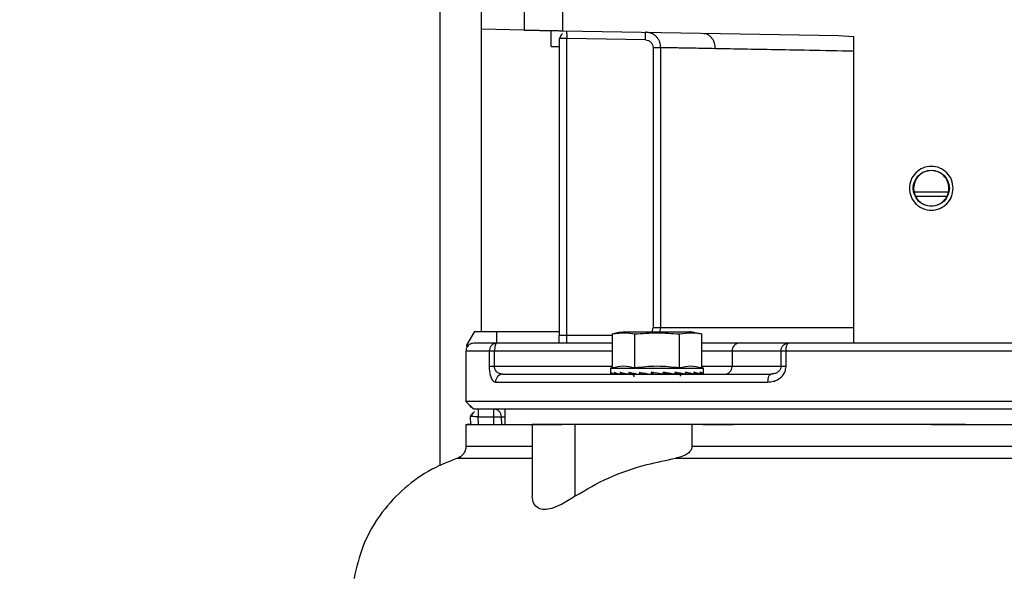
# Model space of a CAD drawing. Header units: inches. Extents: x 170 to 312, y 215 to 248.
# Tile 536 of 557: x 275.013 to 275.325, y 243.801 to 243.978. Entities that reach past the tile are written whole.
import ezdxf

# ---------------------------------------------------------------- set-up
doc = ezdxf.new("R2010")
doc.units = ezdxf.units.IN
doc.header["$LTSCALE"] = 0.25
doc.header["$MEASUREMENT"] = 0
doc.layers.add('ANNOTATIONS', color=1, linetype='Continuous')
doc.layers.add('STANDARD MOTOR LH', color=7, linetype='Continuous')
doc.styles.add('ARIAL', font='arial.ttf', dxfattribs={"height": 0.09375})
doc.dimstyles.new('STANDARD$0', dxfattribs={"dimtxt": 0.09375, "dimasz": 0.09375, "dimexe": 0.03125, "dimexo": 0.046875, "dimgap": 0.09, "dimtad": 0, "dimtih": 1, "dimtoh": 1, "dimdec": 4, "dimzin": 0, "dimdsep": 46, "dimtxsty": 'ARIAL', "dimcen": 0.09, "dimadec": 0, "dimazin": 0, "dimtfac": 1, "dimtdec": 4, "dimtofl": 0, "dimtmove": 0, "dimatfit": 1, "dimfxl": 1, "dimtolj": 1, "dimtzin": 0, "dimarcsym": 0})

# ---------------------------------------------------------------- blocks, each defined once
blk = doc.blocks.new('*D95')
at = {"layer": 'ANNOTATIONS', "color": 0, "lineweight": -2, "transparency": 16777216}
for p, q in [((274.8910447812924, 244.6685519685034), (274.8910447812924, 245.2761724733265)), ((276.0917321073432, 243.2752990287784), (276.0917321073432, 245.2761724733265)), ((274.9847947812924, 245.2449224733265), (275.3102923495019, 245.2449224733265)), ((275.9979821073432, 245.2449224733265), (275.6724845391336, 245.2449224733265))]:
    blk.add_line(p, q, dxfattribs=at)
at = {"layer": 'ANNOTATIONS', "color": 0, "transparency": 16777216}
for points in [[(274.9847947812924, 245.2605474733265), (274.9847947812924, 245.2292974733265), (274.8910447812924, 245.2449224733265)], [(275.9979821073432, 245.2605474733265), (275.9979821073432, 245.2292974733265), (276.0917321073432, 245.2449224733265)]]:
    blk.add_solid(points, dxfattribs=at)
at = {"layer": 'defpoints', "color": 0, "transparency": 16777216}
for p in [(274.8910447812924, 245.2449224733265), (274.8910447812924, 244.6216769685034), (276.0917321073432, 243.2284240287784)]:
    blk.add_point(p, dxfattribs=at)
at = {"layer": 'ANNOTATIONS', "color": 0, "transparency": 16777216, "insert": (275.4913884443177, 245.2449224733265), "char_height": 0.09375, "attachment_point": 5, "style": 'ARIAL'}
blk.add_mtext('\\A1;20"', dxfattribs=at)
blk = doc.blocks.new('*D96')
at = {"layer": 'ANNOTATIONS', "color": 0, "lineweight": -2, "transparency": 16777216}
for p, q in [((275.0292320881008, 244.2732890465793), (275.0292320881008, 244.8424586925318)), ((276.0917321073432, 243.2752990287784), (276.0917321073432, 244.8424586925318)), ((275.1229820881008, 244.8112086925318), (275.2753721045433, 244.8112086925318)), ((275.9979821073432, 244.8112086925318), (275.8455920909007, 244.8112086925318))]:
    blk.add_line(p, q, dxfattribs=at)
at = {"layer": 'ANNOTATIONS', "color": 0, "transparency": 16777216}
for points in [[(275.1229820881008, 244.8268336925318), (275.1229820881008, 244.7955836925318), (275.0292320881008, 244.8112086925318)], [(275.9979821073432, 244.8268336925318), (275.9979821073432, 244.7955836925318), (276.0917321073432, 244.8112086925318)]]:
    blk.add_solid(points, dxfattribs=at)
at = {"layer": 'defpoints', "color": 0, "transparency": 16777216}
for p in [(276.0917321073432, 244.8112086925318), (275.0292320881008, 244.2264140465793), (276.0917321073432, 243.2284240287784)]:
    blk.add_point(p, dxfattribs=at)
at = {"layer": 'ANNOTATIONS', "color": 0, "transparency": 16777216, "insert": (275.560482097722, 244.8112086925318), "char_height": 0.09375, "attachment_point": 5, "style": 'ARIAL'}
blk.add_mtext('\\A1;17 3/8"', dxfattribs=at)

msp = doc.modelspace()

# ---------------------------------------------------------------- linework, layer by layer
at = {"layer": 'STANDARD MOTOR LH'}
for p, q in [((275.159147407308, 243.8788919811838), (275.159147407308, 244.2914840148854)), ((275.1460445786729, 243.836277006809), (275.1460445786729, 244.1346745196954)), ((275.1726809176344, 243.9810077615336), (275.1726809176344, 243.9746507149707)), ((275.1849840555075, 243.9744359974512), (275.1849840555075, 243.9810077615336)), ((275.1726809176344, 243.9746507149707), (275.159147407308, 243.9748865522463)), ((275.1839393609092, 243.9719532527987), (275.1837537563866, 243.9719532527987)), ((275.1837537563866, 243.9719532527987), (275.1837537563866, 243.8776611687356)), ((275.1849840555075, 243.9744359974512), (275.2724222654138, 243.9729095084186)), ((275.1862143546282, 243.8752007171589), (275.1862143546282, 243.9719532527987)), ((275.2111633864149, 243.9715179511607), (275.1862143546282, 243.9719532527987)), ((275.2724222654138, 243.9729095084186), (275.2772576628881, 243.9726062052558)), ((275.2772576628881, 243.8754271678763), (275.2772576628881, 243.9726062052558)), ((275.1812930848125, 243.9694493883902), (275.1837537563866, 243.9694065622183)), ((275.2160414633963, 243.969057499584), (275.2135893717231, 243.969057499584)), ((275.2135893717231, 243.969057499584), (275.2135893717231, 243.8801222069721)), ((275.2160414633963, 243.8801222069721), (275.2160414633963, 243.969057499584)), ((275.3073204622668, 243.923183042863), (275.296399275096, 243.923183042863)), ((275.1569328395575, 243.8788919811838), (275.1544514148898, 243.8745935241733)), ((275.1569328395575, 243.8788919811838), (275.1837537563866, 243.8788919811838)), ((275.1640686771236, 243.8752007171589), (275.1640686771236, 243.8788919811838)), ((275.200661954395, 243.8781492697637), (275.200661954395, 243.8674761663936)), ((275.2044107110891, 243.8788315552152), (275.2253260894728, 243.8788315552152)), ((275.2077651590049, 243.8674761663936), (275.2077651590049, 243.8781492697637)), ((275.2772576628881, 243.8801222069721), (275.2135893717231, 243.8801222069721)), ((275.2157927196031, 243.8788315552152), (275.2160414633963, 243.8801222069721)), ((275.221971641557, 243.8674761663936), (275.221971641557, 243.8781492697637)), ((275.2290748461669, 243.8674761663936), (275.2290748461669, 243.8781492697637)), ((275.200661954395, 243.8752007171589), (275.1639448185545, 243.8752007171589)), ((275.200661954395, 243.8776611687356), (275.1837537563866, 243.8776611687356)), ((275.2565350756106, 243.8752007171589), (275.2410130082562, 243.8752007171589)), ((275.1542261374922, 243.8727402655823), (275.1542261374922, 243.8567461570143)), ((275.1616071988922, 243.8727402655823), (275.1542261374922, 243.8727402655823)), ((275.1544514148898, 243.8745935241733), (275.1544949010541, 243.8737645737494)), ((275.1544514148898, 243.8745935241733), (275.1550240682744, 243.8745935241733)), ((275.1616071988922, 243.8727402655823), (275.1616071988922, 243.8678187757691)), ((275.1633079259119, 243.8678187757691), (275.1633079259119, 243.8727402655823)), ((275.200661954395, 243.8727402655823), (275.1633079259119, 243.8727402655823)), ((275.2541582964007, 243.8727402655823), (275.2290748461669, 243.8727402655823)), ((275.2386362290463, 243.8727402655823), (275.2386362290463, 243.8678187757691)), ((275.2541582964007, 243.8727402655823), (275.2541582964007, 243.8678187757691)), ((275.347961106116, 243.8727402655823), (275.2557667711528, 243.8727402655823)), ((275.2557667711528, 243.8678187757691), (275.2557667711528, 243.8727402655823)), ((275.200661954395, 243.8678187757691), (275.1616071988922, 243.8678187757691)), ((275.1659223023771, 243.8653583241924), (275.1654563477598, 243.8654334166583)), ((275.200661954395, 243.8674761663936), (275.2001046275, 243.8673265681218)), ((275.2001046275, 243.8673265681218), (275.2001046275, 243.8657044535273)), ((275.2001046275, 243.8673265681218), (275.2296321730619, 243.8673265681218)), ((275.201126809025, 243.8654128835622), (275.2002259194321, 243.8653724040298)), ((275.2011301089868, 243.8654111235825), (275.2002359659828, 243.8653724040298)), ((275.2028523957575, 243.8654545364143), (275.2012137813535, 243.8653724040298)), ((275.20287901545, 243.8654463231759), (275.2012431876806, 243.8653724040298)), ((275.2052695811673, 243.8655032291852), (275.2031321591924, 243.8653724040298)), ((275.2053573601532, 243.865482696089), (275.2031789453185, 243.8653724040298)), ((275.2081560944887, 243.8655701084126), (275.2058503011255, 243.8653724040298)), ((275.2068713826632, 243.8654322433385), (275.205911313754, 243.8653724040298)), ((275.2109668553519, 243.8656622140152), (275.2091830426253, 243.8653724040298)), ((275.2109793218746, 243.8657167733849), (275.2109668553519, 243.8656622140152)), ((275.2109668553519, 243.8656622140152), (275.211781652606, 243.8655190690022)), ((275.2130574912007, 243.8660224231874), (275.2129031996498, 243.8653724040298)), ((275.2138156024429, 243.8655190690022), (275.2129720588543, 243.8656622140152)), ((275.2179551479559, 243.8655190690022), (275.2168402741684, 243.8657220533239)), ((275.2204826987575, 243.8653724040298), (275.2172246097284, 243.8656622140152)), ((275.2172246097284, 243.8656622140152), (275.2179551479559, 243.8655190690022)), ((275.2238254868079, 243.8653724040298), (275.2205283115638, 243.865578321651)), ((275.2212676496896, 243.8655190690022), (275.2211983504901, 243.8655366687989)), ((275.2212210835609, 243.8655349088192), (275.2212676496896, 243.8655190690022)), ((275.2238864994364, 243.8653724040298), (275.2238264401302, 243.8653776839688)), ((275.2265578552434, 243.8653724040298), (275.223851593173, 243.8655096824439)), ((275.2266046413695, 243.8653724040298), (275.2265582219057, 243.8653753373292)), ((275.2284936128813, 243.8653724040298), (275.226570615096, 243.8654598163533)), ((275.2285230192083, 243.8653724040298), (275.2284936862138, 243.8653735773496)), ((275.2295008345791, 243.8653724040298), (275.2284976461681, 243.8654164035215)), ((275.2557667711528, 243.8678187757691), (275.2290748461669, 243.8678187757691)), ((275.2296321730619, 243.8673265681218), (275.2290748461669, 243.8674761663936)), ((275.2295108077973, 243.8653724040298), (275.2295008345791, 243.8653729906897)), ((275.2296321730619, 243.8657044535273), (275.2296321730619, 243.8673265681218)), ((275.2505924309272, 243.865185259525), (275.2509103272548, 243.8653583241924)), ((275.2515274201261, 243.8654034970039), (275.2505933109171, 243.8651864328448)), ((275.2515076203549, 243.8654862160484), (275.2509103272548, 243.8653583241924)), ((275.163618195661, 243.8628978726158), (275.2500467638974, 243.8628978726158)), ((275.1542261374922, 243.8567461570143), (275.1566991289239, 243.8542733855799)), ((275.4495017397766, 243.8567461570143), (275.1542261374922, 243.8567461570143)), ((275.1564847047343, 243.8532273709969), (275.1558238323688, 243.8519437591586)), ((275.1630643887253, 243.8518246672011), (275.1630643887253, 243.8542857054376)), ((275.1641033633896, 243.8540674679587), (275.1640775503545, 243.8540674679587)), ((275.1641112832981, 243.8540645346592), (275.1640844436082, 243.8540639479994)), ((275.1665287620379, 243.8542862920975), (275.1665286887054, 243.8493648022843)), ((275.1557067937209, 243.8521355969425), (275.1556379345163, 243.8519537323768)), ((275.1557735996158, 243.8493653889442), (275.1556379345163, 243.8519537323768)), ((275.1581087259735, 243.8518246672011), (275.1630643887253, 243.8518246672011)), ((275.1582375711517, 243.8493653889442), (275.1581087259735, 243.8518246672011)), ((275.1631073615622, 243.8493653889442), (275.1630643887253, 243.8518246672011)), ((275.1655683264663, 243.8493653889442), (275.1655246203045, 243.851867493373)), ((275.1542255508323, 243.8493648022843), (275.1542254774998, 243.8424457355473)), ((275.1542255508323, 243.8493648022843), (275.1795952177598, 243.8493648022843)), ((275.1752345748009, 243.8493642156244), (275.1752344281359, 243.8266182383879)), ((275.3127532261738, 243.8493636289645), (275.1752345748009, 243.8493642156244)), ((275.1887680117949, 243.8493642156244), (275.1887678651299, 243.826617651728)), ((275.2259550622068, 243.8493636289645), (275.1887680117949, 243.8493642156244)), ((275.2259549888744, 243.8424445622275), (275.2259550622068, 243.8493636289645)), ((275.3132416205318, 243.8493630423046), (275.4490620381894, 243.8493630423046))]:
    msp.add_line(p, q, dxfattribs=at)
at = {"layer": 'STANDARD MOTOR LH', "flags": 128}
for points in [[(275.2111633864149, 243.9715179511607), (275.2111717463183, 243.9719978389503), (275.2111798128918, 243.9724595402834), (275.2111872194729, 243.9728848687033), (275.2111937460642, 243.9732573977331), (275.2111990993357, 243.9735636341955), (275.2112030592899, 243.9737906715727), (275.2112054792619, 243.9739308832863), (275.2112062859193, 243.9739784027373)], [(275.2167573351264, 243.8653724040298), (275.2155257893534, 243.865588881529), (275.2142896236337, 243.8658059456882), (275.2130574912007, 243.8660224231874)], [(275.1630643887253, 243.8518246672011), (275.1635443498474, 243.8518334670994), (275.1640059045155, 243.851841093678), (275.1644312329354, 243.8518487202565), (275.1648040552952, 243.8518551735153), (275.1651099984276, 243.8518604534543), (275.1653374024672, 243.8518645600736), (275.1654773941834, 243.8518669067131), (275.1655246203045, 243.851867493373)], [(275.155979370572, 243.8493653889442), (275.1546646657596, 243.8493648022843)], [(275.1697609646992, 243.8493648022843), (275.1752345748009, 243.8493642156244)], [(275.1795952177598, 243.8493648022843), (275.1846600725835, 243.8493642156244)], [(275.2295316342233, 243.8493642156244), (275.2389701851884, 243.8493636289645)], [(275.3018633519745, 243.8493636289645), (275.3132416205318, 243.8493630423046)], [(275.3127532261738, 243.8493636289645), (275.3235725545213, 243.8493630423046)], [(275.1752345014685, 243.8424451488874), (275.1697609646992, 243.8424457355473), (275.1542254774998, 243.8424457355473)], [(275.3777715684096, 243.8424439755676), (275.3132416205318, 243.8424439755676), (275.301863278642, 243.8424445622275), (275.2259549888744, 243.8424445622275)], [(275.151532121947, 243.8387104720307), (275.1602142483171, 243.8387104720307), (275.1644394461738, 243.8387098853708), (275.1752345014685, 243.8387098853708)], [(275.2208410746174, 243.8387092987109), (275.2735112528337, 243.8387092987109), (275.2847864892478, 243.838708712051), (275.3828855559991, 243.838708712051)]]:
    msp.add_lwpolyline(points, dxfattribs=at)
at = {"layer": 'STANDARD MOTOR LH'}
msp.add_circle((275.3018639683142, 243.9244134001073), 0.005720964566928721, dxfattribs=at)
for centre, radius, start, end in [((275.2410553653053, 243.8727815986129), 0.002419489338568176, 91.00310594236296, 180.9788525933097), ((275.1660032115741, 243.8629734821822), 0.002386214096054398, 91.94309649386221, 181.8157776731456), ((275.2362171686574, 243.8677773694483), 0.002419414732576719, 271.0013398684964, 0.9806186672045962), ((275.1573837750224, 243.8562539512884), 0.001968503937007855, 208.2291229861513, 241.7708770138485), ((275.1630643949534, 243.8518248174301), 0.002460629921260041, 59.85609823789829, 89.99999999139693)]:
    msp.add_arc(centre, radius, start, end, dxfattribs=at)
for centre, major_axis, ratio, start_param, end_param in [((275.2148683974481, 243.8657043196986), (0.01476377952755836, 0), 0.1757871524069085, 3.141592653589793, 3.269887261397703), ((275.2148683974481, 243.8736562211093), (0.004031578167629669, 0.06222774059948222), 0.2282368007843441, 1.70854987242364, 1.71908691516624), ((275.2148683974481, 243.8657043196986), (0.01476331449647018, -0.0006915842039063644), 0.1694362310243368, 3.288361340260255, 3.539623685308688), ((275.2148683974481, 243.8736562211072), (0.007699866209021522, 0.06221501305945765), 0.2024732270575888, 1.718817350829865, 1.729354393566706), ((275.2148683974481, 243.8657043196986), (0.01476241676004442, -0.001328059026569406), 0.1510418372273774, 3.555810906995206, 3.807073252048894), ((275.2148683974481, 243.8736562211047), (0.01072885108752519, 0.06220995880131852), 0.1630291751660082, 1.721872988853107, 1.732410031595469), ((275.2148683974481, 243.8657043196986), (0.01476201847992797, -0.001863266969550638), 0.1223802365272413, 3.819468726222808, 4.070731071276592), ((275.2148683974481, 243.8736562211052), (0.01295703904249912, 0.06221708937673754), 0.1137473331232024, 1.717448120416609, 1.727985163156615), ((275.2148683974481, 243.8657043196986), (0.01476249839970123, -0.002264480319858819), 0.08588791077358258, 4.078996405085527, 4.330258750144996), ((275.2148683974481, 243.8736562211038), (0.01431068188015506, 0.06222894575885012), 0.05832561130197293, 1.707176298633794, 1.71771334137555), ((275.2148683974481, 243.8657043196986), (0.01476336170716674, -0.002511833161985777), 0.04421959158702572, 4.335145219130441, 4.586407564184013), ((275.2148683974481, 243.8736562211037), (0.01431068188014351, 0.06222894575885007), 0.05832561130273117, 4.592296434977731, 4.602833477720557), ((275.2148683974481, 243.8657043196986), (0.01476336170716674, -0.002511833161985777), 0.04421959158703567, 1.188225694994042, 1.439488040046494), ((275.2148683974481, 243.8736562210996), (0.0129570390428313, 0.06221708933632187), 0.1137473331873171, 4.602568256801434, 4.613105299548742), ((275.2148683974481, 243.8657043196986), (0.01476249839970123, -0.002264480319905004), 0.08588791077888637, 0.9320768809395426, 1.183339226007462), ((275.2148683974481, 243.8736562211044), (0.01072885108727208, 0.0622099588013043), 0.1630291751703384, 4.606993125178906, 4.617530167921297), ((275.2148683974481, 243.8657043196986), (0.01476201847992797, 0.001863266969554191), 0.1223802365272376, 5.354046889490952, 5.40473773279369), ((275.2148683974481, 243.8657043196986), (0.01476201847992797, -0.001863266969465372), 0.1223802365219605, 0.6725492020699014, 0.923811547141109), ((275.2148683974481, 243.8736562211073), (0.007699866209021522, 0.0622150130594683), 0.2024732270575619, 4.603937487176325, 4.614474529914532), ((275.2148683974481, 243.8657043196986), (0.01476241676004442, 0.001328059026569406), 0.1510418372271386, 5.617704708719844, 5.649603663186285), ((275.2148683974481, 243.8657043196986), (0.01476241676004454, -0.001328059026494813), 0.1510418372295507, 0.4088913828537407, 0.6601537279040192), ((275.2148683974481, 243.8736562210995), (0.004031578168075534, 0.06222774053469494), 0.228236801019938, 4.593670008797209, 4.60420705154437), ((275.2148683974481, 243.8657043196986), (0.01476331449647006, -0.0006915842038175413), 0.1694362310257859, 0.1414418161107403, 0.3927041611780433), ((275.2148683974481, 243.8736562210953), (0, 0.06223454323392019), 0.2372280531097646, 4.578884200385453, 4.589421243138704), ((275.2148683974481, 243.8657043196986), (0.01476377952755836, 0), 0.1757871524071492, 6.154890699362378, 6.406153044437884)]:
    msp.add_ellipse(centre, major_axis=major_axis, ratio=ratio, start_param=start_param, end_param=end_param, dxfattribs=at)
for points, knots in [([(275.1726809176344, 243.9746507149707), (275.1727650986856, 243.9746488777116), (275.1728933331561, 243.9746460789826), (275.1736657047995, 243.9746338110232), (275.1746111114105, 243.974616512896), (275.1758811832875, 243.97459490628), (275.1773988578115, 243.9745673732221), (275.1788324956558, 243.9745436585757), (275.180266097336, 243.9745182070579), (275.1817837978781, 243.9744924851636), (275.183053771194, 243.9744689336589), (275.1839992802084, 243.9744533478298), (275.1847716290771, 243.9744394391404), (275.1848998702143, 243.9744373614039), (275.1849840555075, 243.9744359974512)], [0, 0, 0, 0, 0.1212506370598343, 0.1847032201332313, 0.2498970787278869, 0.3548284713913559, 0.4224387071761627, 0.5000002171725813, 0.5775622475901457, 0.645171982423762, 0.7501007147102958, 0.8152966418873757, 0.87874946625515, 1, 1, 1, 1]), ([(275.1812930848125, 243.9694493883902), (275.1812930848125, 243.9698444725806), (275.1812930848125, 243.9706343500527), (275.1812930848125, 243.9717158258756), (275.1812930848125, 243.9726500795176), (275.1812930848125, 243.9735829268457), (275.1812930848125, 243.9743471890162), (275.1812930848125, 243.9744521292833), (275.1812930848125, 243.974500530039)], [0, 0, 0, 0, 0.1506429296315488, 0.3011749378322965, 0.434738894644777, 0.5685045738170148, 0.800984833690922, 1, 1, 1, 1]), ([(275.1837537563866, 243.9744571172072), (275.183784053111, 243.9744566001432), (275.1838471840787, 243.9744555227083), (275.1842473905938, 243.9744486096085), (275.1847376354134, 243.9744402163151), (275.1849840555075, 243.9744359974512)], [0, 0, 0, 0, 0.3145596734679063, 0.6554654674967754, 1, 1, 1, 1]), ([(275.1848222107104, 243.973513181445), (275.1846318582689, 243.973340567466), (275.1842168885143, 243.9729642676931), (275.184027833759, 243.9723083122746), (275.1839255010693, 243.9719532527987)], [0, 0, 0, 0, 0.4587140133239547, 1, 1, 1, 1]), ([(275.1848310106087, 243.973507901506), (275.184637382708, 243.9733291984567), (275.1842191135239, 243.9729431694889), (275.1840281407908, 243.9722747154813), (275.1839255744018, 243.9719157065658)], [0, 0, 0, 0, 0.4629265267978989, 1, 1, 1, 1]), ([(275.1862143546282, 243.9719532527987), (275.1858901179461, 243.9719532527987), (275.1852418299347, 243.9719532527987), (275.1844553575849, 243.9719532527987), (275.1840044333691, 243.9719532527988), (275.1839399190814, 243.9719532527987), (275.1839393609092, 243.9719532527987)], [0, 0, 0, 0, 0.3323681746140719, 0.664546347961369, 0.9970976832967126, 1, 1, 1, 1]), ([(275.1861749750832, 243.9742148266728), (275.1861760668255, 243.9741519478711), (275.1861784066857, 243.9740171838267), (275.1861848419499, 243.9736393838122), (275.1861942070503, 243.9731348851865), (275.1862045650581, 243.9725268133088), (275.1862109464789, 243.9721529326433), (275.1862143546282, 243.9719532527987)], [0, 0, 0, 0, 0.1531986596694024, 0.3283407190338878, 0.6099717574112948, 0.7916961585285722, 1, 1, 1, 1]), ([(275.2111633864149, 243.9715179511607), (275.2114823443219, 243.9714762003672), (275.2121200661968, 243.9713927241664), (275.2129205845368, 243.9708226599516), (275.2134801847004, 243.9700149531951), (275.2135529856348, 243.9693765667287), (275.2135893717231, 243.969057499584)], [0, 0, 0, 0, 0.2502249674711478, 0.5002977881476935, 0.7502475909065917, 0.9999999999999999, 0.9999999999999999, 0.9999999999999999, 0.9999999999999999]), ([(275.2160414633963, 243.969057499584), (275.2159760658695, 243.9696755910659), (275.2158762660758, 243.9706188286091), (275.2152734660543, 243.9717529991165), (275.2145365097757, 243.9726819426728), (275.2135461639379, 243.9734024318), (275.2123534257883, 243.9738773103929), (275.211606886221, 243.973943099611), (275.2112062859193, 243.9739784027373)], [0, 0, 0, 0, 0.2415760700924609, 0.3686567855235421, 0.4995226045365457, 0.7063457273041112, 0.8424222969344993, 1, 1, 1, 1]), ([(275.2294123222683, 243.9736604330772), (275.2299009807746, 243.9735869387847), (275.2306521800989, 243.9734739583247), (275.2315485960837, 243.9728539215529), (275.2321623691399, 243.9722176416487), (275.2326543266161, 243.97143313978), (275.2331268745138, 243.9702957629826), (275.2331999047, 243.9693527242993), (275.2332473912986, 243.9687395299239)], [0, 0, 0, 0, 0.2399541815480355, 0.368874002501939, 0.5004224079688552, 0.6319126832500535, 0.7606576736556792, 1, 1, 1, 1]), ([(275.2332473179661, 243.9687395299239), (275.2308654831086, 243.9687834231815), (275.2261439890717, 243.9688704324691), (275.2210880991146, 243.968963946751), (275.2175034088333, 243.969030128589), (275.2165257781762, 243.9690484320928), (275.2160414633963, 243.969057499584)], [0, 0, 0, 0, 0.2568074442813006, 0.5090675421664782, 0.7567937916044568, 1, 1, 1, 1]), ([(275.2772576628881, 243.9679275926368), (275.2724821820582, 243.9680156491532), (275.2632584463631, 243.9681857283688), (275.2512206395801, 243.9684055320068), (275.2411373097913, 243.9685938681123), (275.2358037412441, 243.9686923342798), (275.2332473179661, 243.9687395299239)], [0, 0, 0, 0, 0.2786471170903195, 0.5382007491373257, 0.7786558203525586, 1, 1, 1, 1]), ([(275.3088152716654, 243.9244132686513), (275.3087107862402, 243.9253231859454), (275.3085018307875, 243.9271428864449), (275.3068943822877, 243.9294569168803), (275.3045964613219, 243.9310025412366), (275.3018639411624, 243.9315456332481), (275.2991314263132, 243.9310025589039), (275.296833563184, 243.9294568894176), (275.2952261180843, 243.9271428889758), (275.2950171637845, 243.9253231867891), (275.2949126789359, 243.9244132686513)], [0, 0, 0, 0, 0.1250148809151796, 0.2500113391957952, 0.375003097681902, 0.5000014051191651, 0.6249997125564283, 0.7499886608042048, 0.8749851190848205, 1, 1, 1, 1]), ([(275.3018639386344, 243.9300258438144), (275.30112773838, 243.9299409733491), (275.2996571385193, 243.9297714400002), (275.2978036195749, 243.9284746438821), (275.296506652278, 243.9266205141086), (275.296337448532, 243.925149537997), (275.2962527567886, 243.9244132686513)], [0, 0, 0, 0, 0.2502803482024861, 0.4999485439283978, 0.7497086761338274, 1, 1, 1, 1]), ([(275.3074751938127, 243.9244132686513), (275.3073905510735, 243.9251497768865), (275.3072214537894, 243.9266211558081), (275.3059235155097, 243.9284750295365), (275.3040703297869, 243.9297720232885), (275.302599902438, 243.9299411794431), (275.3018639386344, 243.9300258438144)], [0, 0, 0, 0, 0.2503533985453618, 0.5001501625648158, 0.7498200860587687, 1, 1, 1, 1]), ([(275.2949126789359, 243.9244132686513), (275.2950171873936, 243.9235035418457), (275.2952262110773, 243.9216840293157), (275.2968337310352, 243.9193703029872), (275.299131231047, 243.9178238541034), (275.3018639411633, 243.9172809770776), (275.3045966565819, 243.9178238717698), (275.3068942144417, 243.9193702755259), (275.3085017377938, 243.9216840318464), (275.308710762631, 243.9235035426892), (275.3088152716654, 243.9244132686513)], [0, 0, 0, 0, 0.1249912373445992, 0.249990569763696, 0.3749974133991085, 0.4999985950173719, 0.6249997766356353, 0.7500094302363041, 0.875008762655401, 1, 1, 1, 1]), ([(275.2962527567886, 243.9244132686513), (275.2963373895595, 243.9236764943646), (275.2965065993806, 243.9222034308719), (275.2978045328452, 243.9203491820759), (275.2996582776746, 243.9190529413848), (275.3011287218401, 243.9188839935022), (275.3018639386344, 243.9187995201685)], [0, 0, 0, 0, 0.2503530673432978, 0.5005413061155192, 0.750272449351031, 1, 1, 1, 1]), ([(275.296887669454, 243.9219528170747), (275.2974127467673, 243.9219528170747), (275.2990047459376, 243.9219528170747), (275.3024375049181, 243.9219528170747), (275.3051942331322, 243.9219528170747), (275.3068402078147, 243.9219528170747)], [0, 0, 0, 0, 0.1654817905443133, 0.5017296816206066, 1, 1, 1, 1]), ([(275.3018639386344, 243.9187995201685), (275.3025995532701, 243.9188838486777), (275.3040706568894, 243.9190524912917), (275.3059234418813, 243.9203502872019), (275.3072217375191, 243.9222037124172), (275.3073906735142, 243.9236764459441), (275.3074751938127, 243.9244132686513)], [0, 0, 0, 0, 0.2498303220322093, 0.4996179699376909, 0.7496540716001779, 1, 1, 1, 1]), ([(275.2045566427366, 243.878853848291), (275.2037996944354, 243.8787328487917), (275.2024479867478, 243.8785167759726), (275.2011073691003, 243.8782403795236), (275.2005174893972, 243.8781187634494)], [0, 0, 0, 0, 0.5599940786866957, 1, 1, 1, 1]), ([(275.200661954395, 243.8781492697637), (275.2020323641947, 243.8783540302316), (275.2044014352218, 243.878708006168), (275.2067676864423, 243.8783149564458), (275.2077651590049, 243.8781492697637)], [0, 0, 0, 0, 0.578458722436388, 1, 1, 1, 1]), ([(275.2077651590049, 243.8781492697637), (275.210132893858, 243.8783358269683), (275.2148683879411, 243.8787089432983), (275.2196038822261, 243.8783358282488), (275.221971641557, 243.8781492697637)], [0, 0, 0, 0, 0.4999974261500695, 0.9999999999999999, 0.9999999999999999, 0.9999999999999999, 0.9999999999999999]), ([(275.213167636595, 243.8788315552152), (275.2132531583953, 243.878944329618), (275.2135348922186, 243.8793158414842), (275.2135670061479, 243.8797911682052), (275.2135893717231, 243.8801222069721)], [0, 0, 0, 0, 0.3035553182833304, 1, 1, 1, 1]), ([(275.221971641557, 243.8781492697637), (275.2233421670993, 243.8783540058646), (275.2257117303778, 243.8787079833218), (275.2280774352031, 243.8783149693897), (275.2290748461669, 243.8781492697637)], [0, 0, 0, 0, 0.5783873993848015, 0.9999999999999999, 0.9999999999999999, 0.9999999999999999, 0.9999999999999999]), ([(275.2292193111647, 243.8781187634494), (275.2284682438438, 243.8782720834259), (275.2271270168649, 243.8785458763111), (275.2257749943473, 243.8787597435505), (275.2251800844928, 243.878853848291)], [0, 0, 0, 0, 0.5599852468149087, 1, 1, 1, 1]), ([(275.1566868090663, 243.8752007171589), (275.1564490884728, 243.8751806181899), (275.155955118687, 243.8751388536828), (275.1552616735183, 243.8747942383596), (275.154663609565, 243.8742225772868), (275.1542633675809, 243.8734513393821), (275.1542412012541, 243.8728701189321), (275.1542306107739, 243.8725924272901)], [0, 0, 0, 0, 0.1779628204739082, 0.369796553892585, 0.5671314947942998, 0.7931869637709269, 1, 1, 1, 1]), ([(275.1639448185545, 243.8752007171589), (275.1625004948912, 243.8752007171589), (275.159610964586, 243.8752007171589), (275.1571735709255, 243.8752007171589), (275.1568490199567, 243.8752007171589), (275.1566868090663, 243.8752007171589)], [0, 0, 0, 0, 0.3332859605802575, 0.6667756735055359, 1, 1, 1, 1]), ([(275.1639448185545, 243.8752007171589), (275.163650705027, 243.8751681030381), (275.1631982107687, 243.875117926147), (275.16265430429, 243.8748100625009), (275.1622794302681, 243.8744932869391), (275.1619780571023, 243.8740987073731), (275.1616863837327, 243.8735261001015), (275.1616383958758, 243.873049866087), (275.1616071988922, 243.8727402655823)], [0, 0, 0, 0, 0.2394507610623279, 0.3683954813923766, 0.4999835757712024, 0.6316583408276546, 0.7605404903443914, 1, 1, 1, 1]), ([(275.1639448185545, 243.8752007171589), (275.163861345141, 243.8751637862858), (275.1636943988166, 243.8750899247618), (275.1634839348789, 243.8745209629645), (275.1633366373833, 243.8737075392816), (275.163317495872, 243.8730626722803), (275.1633079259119, 243.8727402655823)], [0, 0, 0, 0, 0.2499709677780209, 0.4999404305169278, 0.7499909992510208, 0.9999999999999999, 0.9999999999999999, 0.9999999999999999, 0.9999999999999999]), ([(275.1837537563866, 243.8752007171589), (275.1837537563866, 243.8755890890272), (275.1837537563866, 243.8763658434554), (275.1837537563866, 243.8772293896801), (275.1837537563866, 243.8776611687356)], [0, 0, 0, 0, 0.4999931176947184, 1, 1, 1, 1]), ([(275.2410130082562, 243.8752007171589), (275.240223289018, 243.8752007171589), (275.2386438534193, 243.8752007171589), (275.2344411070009, 243.8752007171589), (275.2307857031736, 243.8752007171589), (275.2290748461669, 243.8752007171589)], [0, 0, 0, 0, 0.3472443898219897, 0.6944875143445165, 1, 1, 1, 1]), ([(275.2541582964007, 243.8727402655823), (275.2541940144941, 243.8730626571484), (275.2542654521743, 243.8737074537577), (275.2548151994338, 243.8745211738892), (275.2556005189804, 243.8750898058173), (275.2562236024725, 243.8751637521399), (275.2565350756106, 243.8752007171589)], [0, 0, 0, 0, 0.2500015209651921, 0.5000134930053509, 0.750061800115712, 1, 1, 1, 1]), ([(275.2557667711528, 243.8727402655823), (275.2557770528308, 243.873049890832), (275.2557928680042, 243.8735261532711), (275.2558885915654, 243.8740983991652), (275.2559878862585, 243.8744936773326), (275.256110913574, 243.8748099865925), (275.256289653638, 243.8751178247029), (275.2564384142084, 243.8751680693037), (275.2565350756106, 243.8752007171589)], [0, 0, 0, 0, 0.2395020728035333, 0.3683996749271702, 0.4999514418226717, 0.6316247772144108, 0.7606377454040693, 0.9999999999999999, 0.9999999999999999, 0.9999999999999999, 0.9999999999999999]), ([(275.3471928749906, 243.8752007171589), (275.3422787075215, 243.8752007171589), (275.3324472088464, 243.8752007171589), (275.3172244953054, 243.8752007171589), (275.3018635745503, 243.8752007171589), (275.28650283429, 243.8752007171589), (275.2712801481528, 243.8752007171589), (275.2614490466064, 243.8752007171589), (275.2565350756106, 243.8752007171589)], [0, 0, 0, 0, 0.1666354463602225, 0.3333781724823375, 0.5000002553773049, 0.6666342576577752, 0.833370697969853, 0.9999999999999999, 0.9999999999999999, 0.9999999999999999, 0.9999999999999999]), ([(275.1633079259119, 243.8727402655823), (275.1631151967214, 243.8727402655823), (275.1627297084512, 243.8727402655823), (275.1622388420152, 243.8727402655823), (275.1618390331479, 243.8727402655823), (275.1616844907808, 243.8727402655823), (275.1616071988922, 243.8727402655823)], [0, 0, 0, 0, 0.2499684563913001, 0.4999756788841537, 0.7499208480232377, 1, 1, 1, 1]), ([(275.2557667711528, 243.8727402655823), (275.2555780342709, 243.8727402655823), (275.2552004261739, 243.8727402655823), (275.2547313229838, 243.8727402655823), (275.2543585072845, 243.8727402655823), (275.2542250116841, 243.8727402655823), (275.2541582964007, 243.8727402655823)], [0, 0, 0, 0, 0.2499221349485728, 0.5000221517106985, 0.750132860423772, 1, 1, 1, 1]), ([(275.1616071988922, 243.8678187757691), (275.1616277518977, 243.8672707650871), (275.1616681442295, 243.8661937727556), (275.1619926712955, 243.8646837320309), (275.1624514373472, 243.86365152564), (275.1630227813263, 243.8630131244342), (275.1634072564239, 243.8629387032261), (275.163618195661, 243.8628978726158)], [0, 0, 0, 0, 0.1895639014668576, 0.3725454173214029, 0.6161414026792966, 0.7893990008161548, 1, 1, 1, 1]), ([(275.1659223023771, 243.8653583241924), (275.165440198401, 243.8654186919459), (275.1646771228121, 243.8655142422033), (275.163835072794, 243.8662201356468), (275.163464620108, 243.8668885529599), (275.1633271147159, 243.8674249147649), (275.1633142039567, 243.8676899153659), (275.1633079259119, 243.8678187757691)], [0, 0, 0, 0, 0.4261985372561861, 0.6745882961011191, 0.8496896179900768, 0.9269093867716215, 1, 1, 1, 1]), ([(275.1659223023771, 243.8653583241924), (275.1678835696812, 243.8653583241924), (275.1718061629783, 243.8653583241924), (275.1795831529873, 243.8653583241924), (275.188640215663, 243.8653583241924), (275.1990150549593, 243.8653583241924), (275.2105490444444, 243.8653583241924), (275.2231342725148, 243.8653583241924), (275.236573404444, 243.8653583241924), (275.2461313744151, 243.8653583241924), (275.2509103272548, 243.8653583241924)], [0, 0, 0, 0, 0.1249961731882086, 0.2499960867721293, 0.3749943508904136, 0.4999959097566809, 0.6249977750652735, 0.750001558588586, 0.8750016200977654, 1, 1, 1, 1]), ([(275.200661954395, 243.8674761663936), (275.2018343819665, 243.8677294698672), (275.2042017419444, 243.8682409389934), (275.2065698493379, 243.8677327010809), (275.2077651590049, 243.8674761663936)], [0, 0, 0, 0, 0.4952468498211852, 1, 1, 1, 1]), ([(275.2068713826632, 243.8653583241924), (275.2069198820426, 243.8653550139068), (275.2070235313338, 243.8653479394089), (275.2071750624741, 243.8652867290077), (275.2073120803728, 243.8651840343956), (275.2074152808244, 243.8650465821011), (275.2074747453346, 243.8648927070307), (275.2074938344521, 243.8647390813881), (275.2074769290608, 243.8646426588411), (275.2074688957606, 243.8645968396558)], [0, 0, 0, 0, 0.1306837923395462, 0.2792877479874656, 0.4336551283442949, 0.5882464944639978, 0.7367274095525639, 0.8748950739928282, 0.9999999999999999, 0.9999999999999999, 0.9999999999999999, 0.9999999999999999]), ([(275.2077651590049, 243.8674761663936), (275.2101100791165, 243.8677294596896), (275.2148452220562, 243.8682409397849), (275.2195810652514, 243.8677327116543), (275.221971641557, 243.8674761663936)], [0, 0, 0, 0, 0.4952163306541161, 1, 1, 1, 1]), ([(275.221971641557, 243.8674761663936), (275.2231441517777, 243.8677294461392), (275.2255120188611, 243.8682409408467), (275.2278796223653, 243.8677327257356), (275.2290748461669, 243.8674761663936)], [0, 0, 0, 0, 0.4951756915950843, 1, 1, 1, 1]), ([(275.222250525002, 243.8647358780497), (275.2222535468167, 243.8647868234), (275.2222598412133, 243.8648929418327), (275.2223222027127, 243.8650466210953), (275.2224245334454, 243.8651840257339), (275.2225617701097, 243.865286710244), (275.2227132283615, 243.865347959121), (275.2228168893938, 243.8653550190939), (275.2228654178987, 243.8653583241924)], [0, 0, 0, 0, 0.1568984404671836, 0.3268171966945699, 0.5037286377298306, 0.6803837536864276, 0.8503729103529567, 1, 1, 1, 1]), ([(275.2500467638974, 243.8628978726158), (275.2506158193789, 243.862938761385), (275.2516533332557, 243.8630133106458), (275.253264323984, 243.8636512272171), (275.2546040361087, 243.8646838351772), (275.255580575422, 243.8661937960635), (275.2557039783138, 243.8672707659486), (275.2557667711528, 243.8678187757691)], [0, 0, 0, 0, 0.2105566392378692, 0.3838912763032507, 0.6274571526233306, 0.810433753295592, 1, 1, 1, 1]), ([(275.2541582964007, 243.8678187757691), (275.2541504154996, 243.8676899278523), (275.254134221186, 243.8674251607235), (275.2539565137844, 243.8668885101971), (275.2534774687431, 243.8662238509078), (275.2526018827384, 243.8656171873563), (275.2518857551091, 243.8655314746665), (275.2515076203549, 243.8654862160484)], [0, 0, 0, 0, 0.08583176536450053, 0.1763740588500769, 0.3821177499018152, 0.6737414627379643, 1, 1, 1, 1]), ([(275.2500467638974, 243.8628978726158), (275.2500582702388, 243.8632073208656), (275.2500759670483, 243.8636832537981), (275.2501836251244, 243.8642568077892), (275.2502954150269, 243.8646485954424), (275.2504329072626, 243.8649738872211), (275.2505396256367, 243.8651152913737), (275.2505924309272, 243.865185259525)], [0, 0, 0, 0, 0.314901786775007, 0.4843204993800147, 0.6573040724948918, 0.8304307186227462, 1, 1, 1, 1]), ([(275.1561110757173, 243.8547732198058), (275.1560834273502, 243.8547903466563), (275.155845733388, 243.8549375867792), (275.1556546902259, 243.8551931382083), (275.1555942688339, 243.8554371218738), (275.1555933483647, 243.8554408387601)], [0, 0, 0, 0, 0.114750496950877, 0.9865139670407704, 0.9999999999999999, 0.9999999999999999, 0.9999999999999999, 0.9999999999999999]), ([(275.1569286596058, 243.8535852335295), (275.1568545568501, 243.8534565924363), (275.1565529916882, 243.8529330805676), (275.155797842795, 243.8524425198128), (275.1557178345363, 243.8521728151), (275.1557067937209, 243.8521355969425)], [0, 0, 0, 0, 0.2192525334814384, 0.8922600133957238, 1, 1, 1, 1]), ([(275.3018639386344, 243.8542857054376), (275.2955294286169, 243.8542857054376), (275.2828604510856, 243.8542857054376), (275.2641816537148, 243.8542857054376), (275.2461484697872, 243.8542857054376), (275.229067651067, 243.8542857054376), (275.2132327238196, 243.8542857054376), (275.1989151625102, 243.8542857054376), (275.1863571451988, 243.8542857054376), (275.1757793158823, 243.8542857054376), (275.1673461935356, 243.8542857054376), (275.1612623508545, 243.8542857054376), (275.1574059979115, 243.8542857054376), (275.1569265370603, 243.8542857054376), (275.1566868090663, 243.8542857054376)], [0, 0, 0, 0, 0.08333352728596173, 0.1666664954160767, 0.2500005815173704, 0.3333331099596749, 0.416667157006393, 0.5000023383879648, 0.5833339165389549, 0.6666662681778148, 0.7500006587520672, 0.8333341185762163, 0.9166679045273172, 1, 1, 1, 1]), ([(275.1581087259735, 243.8541067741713), (275.1581087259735, 243.8541039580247), (275.1581087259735, 243.8540416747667), (275.1581087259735, 243.853583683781), (275.1581087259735, 243.852797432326), (275.1581087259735, 243.852148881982), (275.1581087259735, 243.8518246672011)], [0, 0, 0, 0, 0.01553340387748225, 0.3435442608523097, 0.6718332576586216, 1, 1, 1, 1]), ([(275.1655246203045, 243.851867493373), (275.1654820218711, 243.8521836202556), (275.1653968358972, 243.8528157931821), (275.1648700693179, 243.8536004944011), (275.164358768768, 243.8538862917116), (275.1641259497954, 243.8540164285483)], [0, 0, 0, 0, 0.3526639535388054, 0.7052377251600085, 1, 1, 1, 1]), ([(275.447041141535, 243.8542857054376), (275.4468014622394, 243.8542857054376), (275.4463220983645, 243.8542857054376), (275.4424654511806, 243.8542857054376), (275.4363817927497, 243.8542857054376), (275.4279486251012, 243.8542857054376), (275.4173708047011, 243.8542857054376), (275.4048127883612, 243.8542857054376), (275.3904951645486, 243.8542857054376), (275.3746602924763, 243.8542857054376), (275.3575794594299, 243.8542857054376), (275.3395462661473, 243.8542857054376), (275.3208674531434, 243.8542857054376), (275.3081984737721, 243.8542857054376), (275.3018639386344, 243.8542857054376)], [0, 0, 0, 0, 0.08333205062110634, 0.1666659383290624, 0.2499992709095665, 0.333333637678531, 0.4166659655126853, 0.4999975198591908, 0.5833329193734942, 0.6666666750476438, 0.7499991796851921, 0.8333335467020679, 0.9166661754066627, 1, 1, 1, 1]), ([(275.1581087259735, 243.8518246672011), (275.1579084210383, 243.8518349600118), (275.1575335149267, 243.8518542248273), (275.1569247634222, 243.8518851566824), (275.156414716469, 243.8519131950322), (275.1560343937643, 243.8519324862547), (275.1557236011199, 243.8519484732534), (275.1556718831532, 243.8519516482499), (275.1556379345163, 243.8519537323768)], [0, 0, 0, 0, 0.1553557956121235, 0.2907758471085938, 0.5007585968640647, 0.6311875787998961, 0.7579046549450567, 1, 1, 1, 1]), ([(275.1655246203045, 243.851867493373), (275.1655725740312, 243.851870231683), (275.1656500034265, 243.8518746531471), (275.1662868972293, 243.8518775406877), (275.1665293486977, 243.8518786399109)], [0, 0, 0, 0, 0.6193219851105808, 1, 1, 1, 1]), ([(275.1542227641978, 243.8425935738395), (275.1541905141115, 243.8421167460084), (275.1541241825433, 243.8411360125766), (275.1534034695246, 243.8399268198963), (275.1524513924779, 243.8390726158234), (275.1517380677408, 243.8387993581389), (275.1513911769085, 243.838666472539)], [0, 0, 0, 0, 0.2731085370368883, 0.5617261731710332, 0.7868668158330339, 1, 1, 1, 1]), ([(275.2259549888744, 243.8424445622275), (275.2259282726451, 243.8422012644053), (275.2258687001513, 243.8416587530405), (275.2253222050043, 243.8407846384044), (275.2241034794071, 243.8397488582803), (275.2224913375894, 243.8390606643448), (275.2212622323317, 243.8387989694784), (275.2208410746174, 243.8387092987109)], [0, 0, 0, 0, 0.1073295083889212, 0.239325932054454, 0.4431562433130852, 0.8091953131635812, 1, 1, 1, 1]), ([(275.1525394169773, 243.8390337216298), (275.149415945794, 243.8378619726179), (275.1430515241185, 243.8354744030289), (275.1345770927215, 243.8294428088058), (275.1270287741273, 243.821329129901), (275.1212446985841, 243.8115461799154), (275.1195262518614, 243.8040382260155), (275.1187238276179, 243.8005324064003)], [0, 0, 0, 0, 0.1852715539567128, 0.3775115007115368, 0.572721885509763, 0.8004835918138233, 1, 1, 1, 1]), ([(275.1887678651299, 243.826617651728), (275.1923258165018, 243.8287133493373), (275.1995489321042, 243.8329678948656), (275.2105457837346, 243.8366035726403), (275.217771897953, 243.8380815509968), (275.2208410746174, 243.8387092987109)], [0, 0, 0, 0, 0.3583320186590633, 0.7274617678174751, 1, 1, 1, 1]), ([(275.1887678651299, 243.826617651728), (275.1873510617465, 243.8257034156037), (275.184915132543, 243.8241315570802), (275.1815614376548, 243.8227028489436), (275.1790139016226, 243.822291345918), (275.1769759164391, 243.8227908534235), (275.175512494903, 243.8242733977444), (275.1753319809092, 243.8257956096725), (275.1752344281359, 243.8266182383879)], [0, 0, 0, 0, 0.2175781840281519, 0.3740851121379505, 0.5058346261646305, 0.6376892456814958, 0.8042012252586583, 1, 1, 1, 1])]:
    msp.add_open_spline(points, degree=3, knots=knots, dxfattribs=at)

# ---------------------------------------------------------------- dimensions: what is measured, and where the dimension line sits
at = {"layer": 'ANNOTATIONS'}
for base, p1, p2, text, picture, middle in [((274.8910447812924, 245.2449224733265), (276.0917321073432, 243.2284240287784), (274.8910447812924, 244.6216769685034), '20"', '*D95', (275.4913884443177, 245.2449224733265)), ((276.0917321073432, 244.8112086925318), (275.0292320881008, 244.2264140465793), (276.0917321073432, 243.2284240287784), '17 3/8"', '*D96', (275.560482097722, 244.8112086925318))]:
    dim = msp.add_linear_dim(base=base, p1=p1, p2=p2, text=text, dimstyle='STANDARD$0', dxfattribs=at)
    dim.commit()
    dim.dimension.update_dxf_attribs({"geometry": picture, "text_midpoint": middle, "dimtype": 160})

doc.saveas('drawing.dxf')
